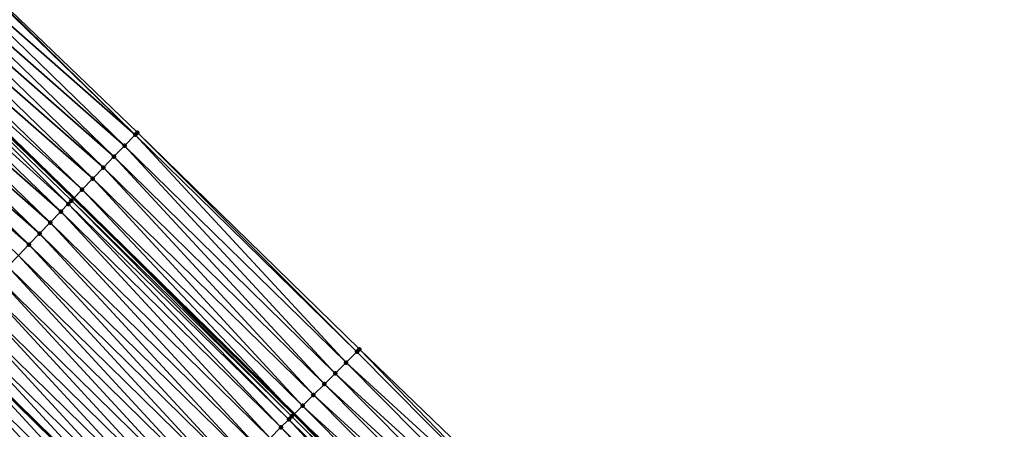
# Model space of a CAD drawing. Header units: feet. Extents: x 2017424 to 2024169, y 808042 to 818730.
# Tile 327 of 329: x 2022837 to 2022902, y 814159 to 814186. Entities that reach past the tile are written whole.
import ezdxf

# ---------------------------------------------------------------- set-up
doc = ezdxf.new("R2010")
doc.units = ezdxf.units.FT
doc.header["$MEASUREMENT"] = 0
for name, color, linetype, lineweight in [('EP_Travel Lane', 172, 'Continuous', 53), ('NB-Road Shots', 141, 'Continuous', 100), ('NB-Road X-Section', 40, 'Continuous', 13), ('STRIPING', 60, 'Continuous', 53)]:
    doc.layers.add(name, color=color, linetype=linetype, lineweight=lineweight)
doc.layers.add('I-77-MM15-17_NB-Surface-BORDER', color=7, linetype='Continuous')
doc.layers.add('I-77-MM15-17_NB-Surface-TIN', color=7, linetype='Continuous')

msp = doc.modelspace()

# ---------------------------------------------------------------- linework, layer by layer
at = {"layer": 'EP_Travel Lane'}
msp.add_polyline3d([(2022767.371049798, 814242.5469800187, 293.8088153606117), (2022782.395149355, 814229.0650125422, 294.5513637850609), (2022797.106016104, 814215.5335921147, 295.2567507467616), (2022811.817192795, 814202.0018865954, 295.950300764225), (2022826.43342328, 814188.0277218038, 296.6233001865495), (2022840.777088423, 814174.1070513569, 297.3120484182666), (2022855.192024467, 814159.9745679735, 298.0072010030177), (2022869.234222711, 814145.7480773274, 298.6593510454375), (2022883.275599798, 814131.5224186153, 299.3469830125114), (2022897.283300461, 814117.0483564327, 300.0231161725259), (2022911.13583631, 814102.6353312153, 300.6367119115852), (2022925.035677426, 814088.0969683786, 301.3041992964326), (2022938.735340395, 814073.5411112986, 301.9734336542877), (2022952.434025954, 814058.9862927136, 302.6844714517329)], dxfattribs=at)
at = {"layer": 'I-77-MM15-17_NB-Surface-BORDER', "color": 3, "linetype": 'Continuous', "lineweight": -3}
msp.add_polyline3d([(2022770.134460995, 814245.6629141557, 294.0602586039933), (2022785.345967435, 814232.2590478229, 294.7774756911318), (2022800.981203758, 814219.7266984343, 295.5252439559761), (2022815.556053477, 814206.0500160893, 296.2577892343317), (2022830.513042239, 814192.2423234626, 296.8506749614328), (2022844.928862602, 814178.3956726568, 297.5326705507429), (2022859.459820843, 814164.2149953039, 298.2418124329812), (2022873.854033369, 814150.3385323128, 298.9191525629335), (2022887.712082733, 814135.9302996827, 299.5876098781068), (2022901.618731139, 814121.2257796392, 300.2473897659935), (2022915.183509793, 814106.5361487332, 300.8601521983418), (2022929.539219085, 814092.3300218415, 301.5308495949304), (2022942.971412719, 814077.5225661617, 302.1824778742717), (2022955.937143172, 814062.2783627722, 302.8469678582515)], dxfattribs=at)
at = {"layer": 'I-77-MM15-17_NB-Surface-TIN', "color": 128, "linetype": 'Continuous', "lineweight": -3}
for points in [[(2022844.790874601, 814178.2531564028, 297.5257497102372), (2022830.446984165, 814192.1741046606, 296.8475070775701), (2022829.751450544, 814191.4556099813, 296.8098157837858)], [(2022844.790874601, 814178.2531564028, 297.5257497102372), (2022830.513042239, 814192.2423234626, 296.8506749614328), (2022830.446984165, 814192.1741046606, 296.8475070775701)], [(2022844.790874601, 814178.2531564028, 297.5257497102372), (2022844.928862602, 814178.3956726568, 297.5326705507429), (2022830.513042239, 814192.2423234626, 296.8506749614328)], [(2022844.095240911, 814177.5347588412, 297.4921833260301), (2022829.751450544, 814191.4556099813, 296.8098157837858), (2022829.055923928, 814190.7371085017, 296.771835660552)], [(2022844.095240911, 814177.5347588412, 297.4921833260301), (2022844.790874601, 814178.2531564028, 297.5257497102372), (2022829.751450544, 814191.4556099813, 296.8098157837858)], [(2022843.399618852, 814176.8163499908, 297.4581374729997), (2022829.055923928, 814190.7371085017, 296.771835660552), (2022828.360406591, 814190.018598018, 296.7334731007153)], [(2022843.399618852, 814176.8163499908, 297.4581374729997), (2022844.095240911, 814177.5347588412, 297.4921833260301), (2022829.055923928, 814190.7371085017, 296.771835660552)], [(2022842.704093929, 814176.0978468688, 297.4200875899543), (2022828.360406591, 814190.018598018, 296.7334731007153), (2022827.665191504, 814189.2997941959, 296.6826514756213)], [(2022842.704093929, 814176.0978468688, 297.4200875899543), (2022843.399618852, 814176.8163499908, 297.4581374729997), (2022828.360406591, 814190.018598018, 296.7334731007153)], [(2022842.0088357, 814175.3790849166, 297.3710443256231), (2022827.665191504, 814189.2997941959, 296.6826514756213), (2022826.969558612, 814188.5813958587, 296.6490521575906)], [(2022842.0088357, 814175.3790849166, 297.3710443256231), (2022842.704093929, 814176.0978468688, 297.4200875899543), (2022827.665191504, 814189.2997941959, 296.6826514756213)], [(2022841.313153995, 814174.6607339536, 297.3394571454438), (2022826.969558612, 814188.5813958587, 296.6490521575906), (2022826.43342328, 814188.0277218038, 296.6233001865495)], [(2022841.313153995, 814174.6607339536, 297.3394571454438), (2022842.0088357, 814175.3790849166, 297.3710443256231), (2022826.969558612, 814188.5813958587, 296.6490521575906)], [(2022840.404039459, 814173.7215006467, 297.2879885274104), (2022826.273921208, 814187.8630019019, 296.6156388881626), (2022825.578944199, 814187.1439670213, 296.5550034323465)], [(2022826.273921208, 814187.8630019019, 296.6156388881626), (2022840.777088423, 814174.1070513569, 297.3120484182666), (2022826.43342328, 814188.0277218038, 296.6233001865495)], [(2022840.617568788, 814173.9422893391, 297.3038922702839), (2022840.777088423, 814174.1070513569, 297.3120484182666), (2022826.273921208, 814187.8630019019, 296.6156388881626)], [(2022840.404039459, 814173.7215006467, 297.2879885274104), (2022840.617568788, 814173.9422893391, 297.3038922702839), (2022826.273921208, 814187.8630019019, 296.6156388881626)], [(2022841.313153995, 814174.6607339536, 297.3394571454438), (2022826.43342328, 814188.0277218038, 296.6233001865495), (2022840.777088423, 814174.1070513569, 297.3120484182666)], [(2022839.92258296, 814173.2232630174, 297.2436203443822), (2022825.578944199, 814187.1439670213, 296.5550034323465), (2022824.884062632, 814186.4248395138, 296.4904338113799)], [(2022839.92258296, 814173.2232630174, 297.2436203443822), (2022840.404039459, 814173.7215006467, 297.2879885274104), (2022825.578944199, 814187.1439670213, 296.5550034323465)], [(2022839.227796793, 814172.5040429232, 297.1751182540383), (2022824.884062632, 814186.4248395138, 296.4904338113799), (2022824.18912487, 814185.7057665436, 296.4281805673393)], [(2022839.227796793, 814172.5040429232, 297.1751182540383), (2022839.92258296, 814173.2232630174, 297.2436203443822), (2022824.884062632, 814186.4248395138, 296.4904338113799)], [(2022838.532935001, 814171.784896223, 297.1097334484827), (2022824.18912487, 814185.7057665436, 296.4281805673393), (2022823.494070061, 814184.9868071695, 296.3707521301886)], [(2022838.532935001, 814171.784896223, 297.1097334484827), (2022839.227796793, 814172.5040429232, 297.1751182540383), (2022824.18912487, 814185.7057665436, 296.4281805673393)], [(2022837.837868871, 814171.0659478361, 297.0527716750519), (2022823.494070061, 814184.9868071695, 296.3707521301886), (2022822.798951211, 814184.2679099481, 296.3159635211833)], [(2022837.837868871, 814171.0659478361, 297.0527716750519), (2022838.532935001, 814171.784896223, 297.1097334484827), (2022823.494070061, 814184.9868071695, 296.3707521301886)], [(2022837.142822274, 814170.3469804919, 296.9950047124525), (2022837.837868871, 814171.0659478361, 297.0527716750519), (2022822.798951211, 814184.2679099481, 296.3159635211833)], [(2022858.582074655, 814163.3428139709, 298.1921792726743), (2022844.790874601, 814178.2531564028, 297.5257497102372), (2022844.095240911, 814177.5347588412, 297.4921833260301)], [(2022859.291429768, 814164.04766648, 298.2321754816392), (2022844.928862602, 814178.3956726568, 297.5326705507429), (2022844.790874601, 814178.2531564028, 297.5257497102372)], [(2022858.582074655, 814163.3428139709, 298.1921792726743), (2022859.291429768, 814164.04766648, 298.2321754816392), (2022844.790874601, 814178.2531564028, 297.5257497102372)], [(2022859.291429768, 814164.04766648, 298.2321754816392), (2022859.459820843, 814164.2149953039, 298.2418124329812), (2022844.928862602, 814178.3956726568, 297.5326705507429)], [(2022857.872601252, 814162.6380808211, 298.1572841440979), (2022844.095240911, 814177.5347588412, 297.4921833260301), (2022843.399618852, 814176.8163499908, 297.4581374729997)], [(2022857.872601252, 814162.6380808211, 298.1572841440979), (2022858.582074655, 814163.3428139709, 298.1921792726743), (2022844.095240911, 814177.5347588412, 297.4921833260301)], [(2022857.163313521, 814161.9331603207, 298.1143821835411), (2022843.399618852, 814176.8163499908, 297.4581374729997), (2022842.704093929, 814176.0978468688, 297.4200875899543)], [(2022857.163313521, 814161.9331603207, 298.1143821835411), (2022857.872601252, 814162.6380808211, 298.1572841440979), (2022843.399618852, 814176.8163499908, 297.4581374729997)], [(2022856.454098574, 814161.2281663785, 298.0683415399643), (2022842.704093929, 814176.0978468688, 297.4200875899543), (2022842.0088357, 814175.3790849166, 297.3710443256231)], [(2022856.454098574, 814161.2281663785, 298.0683415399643), (2022857.163313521, 814161.9331603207, 298.1143821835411), (2022842.704093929, 814176.0978468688, 297.4200875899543)], [(2022855.744734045, 814160.5233233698, 298.0287513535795), (2022842.0088357, 814175.3790849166, 297.3710443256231), (2022841.313153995, 814174.6607339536, 297.3394571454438)], [(2022855.744734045, 814160.5233233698, 298.0287513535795), (2022856.454098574, 814161.2281663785, 298.0683415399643), (2022842.0088357, 814175.3790849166, 297.3710443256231)], [(2022841.313153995, 814174.6607339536, 297.3394571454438), (2022840.777088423, 814174.1070513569, 297.3120484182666), (2022855.192024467, 814159.9745679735, 298.0072010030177)], [(2022855.744734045, 814160.5233233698, 298.0287513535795), (2022841.313153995, 814174.6607339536, 297.3394571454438), (2022855.192024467, 814159.9745679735, 298.0072010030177)], [(2022854.326241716, 814159.1133984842, 297.9393624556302), (2022840.404039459, 814173.7215006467, 297.2879885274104), (2022839.92258296, 814173.2232630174, 297.2436203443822)], [(2022854.842252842, 814159.6270157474, 297.9874630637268), (2022840.617568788, 814173.9422893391, 297.3038922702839), (2022840.404039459, 814173.7215006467, 297.2879885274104)], [(2022854.326241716, 814159.1133984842, 297.9393624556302), (2022854.842252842, 814159.6270157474, 297.9874630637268), (2022840.404039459, 814173.7215006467, 297.2879885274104)], [(2022855.035093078, 814159.8187592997, 298.0010821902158), (2022840.777088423, 814174.1070513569, 297.3120484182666), (2022840.617568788, 814173.9422893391, 297.3038922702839)], [(2022854.842252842, 814159.6270157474, 297.9874630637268), (2022855.035093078, 814159.8187592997, 298.0010821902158), (2022840.617568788, 814173.9422893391, 297.3038922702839)], [(2022855.035093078, 814159.8187592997, 298.0010821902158), (2022855.192024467, 814159.9745679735, 298.0072010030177), (2022840.777088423, 814174.1070513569, 297.3120484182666)], [(2022853.617618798, 814158.4078071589, 297.8677913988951), (2022839.92258296, 814173.2232630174, 297.2436203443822), (2022839.227796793, 814172.5040429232, 297.1751182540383)], [(2022853.617618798, 814158.4078071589, 297.8677913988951), (2022854.326241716, 814159.1133984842, 297.9393624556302), (2022839.92258296, 814173.2232630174, 297.2436203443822)], [(2022852.908941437, 814157.7022707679, 297.798568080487), (2022839.227796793, 814172.5040429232, 297.1751182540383), (2022838.532935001, 814171.784896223, 297.1097334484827)], [(2022852.908941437, 814157.7022707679, 297.798568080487), (2022853.617618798, 814158.4078071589, 297.8677913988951), (2022839.227796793, 814172.5040429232, 297.1751182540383)], [(2022852.200078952, 814156.9969211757, 297.7373279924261), (2022838.532935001, 814171.784896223, 297.1097334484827), (2022837.837868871, 814171.0659478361, 297.0527716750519)], [(2022852.200078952, 814156.9969211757, 297.7373279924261), (2022852.908941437, 814157.7022707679, 297.798568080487), (2022838.532935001, 814171.784896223, 297.1097334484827)], [(2022851.491245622, 814156.2915421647, 297.6748306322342), (2022837.837868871, 814171.0659478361, 297.0527716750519), (2022837.142822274, 814170.3469804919, 296.9950047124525)], [(2022851.491245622, 814156.2915421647, 297.6748306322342), (2022852.200078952, 814156.9969211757, 297.7373279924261), (2022837.837868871, 814171.0659478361, 297.0527716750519)], [(2022850.78239684, 814155.5861787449, 297.6129995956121), (2022837.142822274, 814170.3469804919, 296.9950047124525), (2022836.447847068, 814169.6279438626, 296.9342949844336)], [(2022850.78239684, 814155.5861787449, 297.6129995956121), (2022851.491245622, 814156.2915421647, 297.6748306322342), (2022837.142822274, 814170.3469804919, 296.9950047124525)], [(2022850.073651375, 814154.8807110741, 297.5467131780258), (2022836.447847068, 814169.6279438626, 296.9342949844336), (2022835.752954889, 814168.9088266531, 296.8701627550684)], [(2022850.073651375, 814154.8807110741, 297.5467131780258), (2022850.78239684, 814155.5861787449, 297.6129995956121), (2022836.447847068, 814169.6279438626, 296.9342949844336)], [(2022849.365124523, 814154.1750228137, 297.4709994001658), (2022835.752954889, 814168.9088266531, 296.8701627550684), (2022835.058248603, 814168.1895290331, 296.7983678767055)], [(2022849.365124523, 814154.1750228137, 297.4709994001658), (2022850.073651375, 814154.8807110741, 297.5467131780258), (2022835.752954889, 814168.9088266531, 296.8701627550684)], [(2022848.656445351, 814153.4694882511, 297.4018542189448), (2022835.058248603, 814168.1895290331, 296.7983678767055), (2022834.363381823, 814167.4703871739, 296.7331886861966)], [(2022848.656445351, 814153.4694882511, 297.4018542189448), (2022849.365124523, 814154.1750228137, 297.4709994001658), (2022835.058248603, 814168.1895290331, 296.7983678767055)], [(2022847.947699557, 814152.7640209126, 297.3355819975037), (2022834.363381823, 814167.4703871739, 296.7331886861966), (2022833.668387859, 814166.7513687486, 296.6732521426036)], [(2022847.947699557, 814152.7640209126, 297.3355819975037), (2022848.656445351, 814153.4694882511, 297.4018542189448), (2022834.363381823, 814167.4703871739, 296.7331886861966)], [(2022847.238888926, 814152.0586189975, 297.2721057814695), (2022833.668387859, 814166.7513687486, 296.6732521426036), (2022832.973280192, 814166.0324606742, 296.6180025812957)], [(2022847.238888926, 814152.0586189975, 297.2721057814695), (2022847.947699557, 814152.7640209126, 297.3355819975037), (2022833.668387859, 814166.7513687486, 296.6732521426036)], [(2022832.973280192, 814166.0324606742, 296.6180025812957), (2022832.286276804, 814165.3216979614, 296.5585268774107), (2022846.538156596, 814151.3612469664, 297.2091466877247)], [(2022847.238888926, 814152.0586189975, 297.2721057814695), (2022832.973280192, 814166.0324606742, 296.6180025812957), (2022846.538156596, 814151.3612469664, 297.2091466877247)], [(2022845.821162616, 814150.6479211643, 297.1496833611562), (2022832.278291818, 814165.3134368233, 296.5578355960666), (2022831.583354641, 814164.5943632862, 296.4955582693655)], [(2022846.530083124, 814151.3532122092, 297.2084213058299), (2022832.286276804, 814165.3216979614, 296.5585268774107), (2022832.278291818, 814165.3134368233, 296.5578355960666)], [(2022845.821162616, 814150.6479211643, 297.1496833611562), (2022846.530083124, 814151.3532122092, 297.2084213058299), (2022832.278291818, 814165.3134368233, 296.5578355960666)], [(2022846.530083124, 814151.3532122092, 297.2084213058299), (2022846.538156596, 814151.3612469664, 297.2091466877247), (2022832.286276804, 814165.3216979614, 296.5585268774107)], [(2022845.112327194, 814149.9425442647, 297.0872762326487), (2022831.583354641, 814164.5943632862, 296.4955582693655), (2022830.88855421, 814163.8751570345, 296.4276441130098)], [(2022845.112327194, 814149.9425442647, 297.0872762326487), (2022845.821162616, 814150.6479211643, 297.1496833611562), (2022831.583354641, 814164.5943632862, 296.4955582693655)], [(2022873.362121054, 814149.849725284, 298.8910477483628), (2022859.291429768, 814164.04766648, 298.2321754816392), (2022858.582074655, 814163.3428139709, 298.1921792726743)], [(2022873.362121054, 814149.849725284, 298.8910477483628), (2022859.459820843, 814164.2149953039, 298.2418124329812), (2022859.291429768, 814164.04766648, 298.2321754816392)], [(2022873.362121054, 814149.849725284, 298.8910477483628), (2022873.854033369, 814150.3385323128, 298.9191525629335), (2022859.459820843, 814164.2149953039, 298.2418124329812)], [(2022844.403615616, 814149.2370424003, 297.019528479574), (2022830.88855421, 814163.8751570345, 296.4276441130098), (2022830.193826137, 814163.1558805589, 296.3567473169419)], [(2022844.403615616, 814149.2370424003, 297.019528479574), (2022845.112327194, 814149.9425442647, 297.0872762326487), (2022830.88855421, 814163.8751570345, 296.4276441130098)], [(2022872.652738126, 814149.1449008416, 298.8522510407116), (2022858.582074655, 814163.3428139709, 298.1921792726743), (2022857.872601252, 814162.6380808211, 298.1572841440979)], [(2022872.652738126, 814149.1449008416, 298.8522510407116), (2022873.362121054, 814149.849725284, 298.8910477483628), (2022858.582074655, 814163.3428139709, 298.1921792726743)], [(2022843.694932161, 814148.5315121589, 296.9505679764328), (2022830.193826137, 814163.1558805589, 296.3567473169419), (2022829.499131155, 814162.4365719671, 296.2844864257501)], [(2022843.694932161, 814148.5315121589, 296.9505679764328), (2022844.403615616, 814149.2370424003, 297.019528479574), (2022830.193826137, 814163.1558805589, 296.3567473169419)], [(2022842.986200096, 814147.8260309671, 296.883703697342), (2022829.499131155, 814162.4365719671, 296.2844864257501), (2022828.80429674, 814161.7173986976, 296.2179731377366)], [(2022842.986200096, 814147.8260309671, 296.883703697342), (2022843.694932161, 814148.5315121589, 296.9505679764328), (2022829.499131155, 814162.4365719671, 296.2844864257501)], [(2022871.943314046, 814148.4401179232, 298.8152289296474), (2022857.872601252, 814162.6380808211, 298.1572841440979), (2022857.163313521, 814161.9331603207, 298.1143821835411)], [(2022871.943314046, 814148.4401179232, 298.8152289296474), (2022872.652738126, 814149.1449008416, 298.8522510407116), (2022857.872601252, 814162.6380808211, 298.1572841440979)], [(2022842.27737823, 814147.1206403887, 296.8207119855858), (2022828.80429674, 814161.7173986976, 296.2179731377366), (2022828.109347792, 814160.9983365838, 296.1561810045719)], [(2022842.27737823, 814147.1206403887, 296.8207119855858), (2022842.986200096, 814147.8260309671, 296.883703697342), (2022828.80429674, 814161.7173986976, 296.2179731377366)], [(2022871.233960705, 814147.7352636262, 298.7751563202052), (2022857.163313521, 814161.9331603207, 298.1143821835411), (2022856.454098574, 814161.2281663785, 298.0683415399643)], [(2022871.233960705, 814147.7352636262, 298.7751563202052), (2022871.943314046, 814148.4401179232, 298.8152289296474), (2022857.163313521, 814161.9331603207, 298.1143821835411)], [(2022841.568601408, 814146.415204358, 296.7557777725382), (2022828.109347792, 814160.9983365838, 296.1561810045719), (2022827.414584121, 814160.2790946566, 296.0867515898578)], [(2022841.568601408, 814146.415204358, 296.7557777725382), (2022842.27737823, 814147.1206403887, 296.8207119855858), (2022828.109347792, 814160.9983365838, 296.1561810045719)], [(2022870.524538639, 814147.0304786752, 298.7380473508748), (2022856.454098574, 814161.2281663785, 298.0683415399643), (2022855.744734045, 814160.5233233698, 298.0287513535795)], [(2022870.524538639, 814147.0304786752, 298.7380473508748), (2022871.233960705, 814147.7352636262, 298.7751563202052), (2022856.454098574, 814161.2281663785, 298.0683415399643)], [(2022840.859998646, 814145.7095926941, 296.6833374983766), (2022827.414584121, 814160.2790946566, 296.0867515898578), (2022826.719962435, 814159.5597149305, 296.0114693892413)], [(2022840.859998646, 814145.7095926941, 296.6833374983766), (2022841.568601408, 814146.415204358, 296.7557777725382), (2022827.414584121, 814160.2790946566, 296.0867515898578)], [(2022869.815173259, 814146.3256365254, 298.6984938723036), (2022855.744734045, 814160.5233233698, 298.0287513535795), (2022855.192024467, 814159.9745679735, 298.0072010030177)], [(2022869.815173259, 814146.3256365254, 298.6984938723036), (2022870.524538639, 814147.0304786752, 298.7380473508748), (2022855.744734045, 814160.5233233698, 298.0287513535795)], [(2022840.151407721, 814145.003969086, 296.6103867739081), (2022826.719962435, 814159.5597149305, 296.0114693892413), (2022826.025317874, 814158.8403574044, 295.9371301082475)], [(2022840.151407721, 814145.003969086, 296.6103867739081), (2022840.859998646, 814145.7095926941, 296.6833374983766), (2022826.719962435, 814159.5597149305, 296.0114693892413)], [(2022868.39711521, 814144.9152734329, 298.5903772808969), (2022854.842252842, 814159.6270157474, 297.9874630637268), (2022854.326241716, 814159.1133984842, 297.9393624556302)], [(2022869.105998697, 814145.6206018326, 298.6507116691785), (2022855.035093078, 814159.8187592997, 298.0010821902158), (2022854.842252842, 814159.6270157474, 297.9874630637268)], [(2022868.39711521, 814144.9152734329, 298.5903772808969), (2022869.105998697, 814145.6206018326, 298.6507116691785), (2022854.842252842, 814159.6270157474, 297.9874630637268)], [(2022855.035093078, 814159.8187592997, 298.0010821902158), (2022869.234222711, 814145.7480773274, 298.6593510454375), (2022855.192024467, 814159.9745679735, 298.0072010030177)], [(2022869.105998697, 814145.6206018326, 298.6507116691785), (2022869.234222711, 814145.7480773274, 298.6593510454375), (2022855.035093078, 814159.8187592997, 298.0010821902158)], [(2022869.815173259, 814146.3256365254, 298.6984938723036), (2022855.192024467, 814159.9745679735, 298.0072010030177), (2022869.234222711, 814145.7480773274, 298.6593510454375)], [(2022868.011307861, 814144.5315480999, 298.5607136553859), (2022854.326241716, 814159.1133984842, 297.9393624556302), (2022853.617618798, 814158.4078071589, 297.8677913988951)], [(2022868.011307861, 814144.5315480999, 298.5607136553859), (2022868.39711521, 814144.9152734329, 298.5903772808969), (2022854.326241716, 814159.1133984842, 297.9393624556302)]]:
    msp.add_3dface(points, dxfattribs=at)
at = {"layer": 'NB-Road Shots', "lineweight": 100}
for p in [(2022844.790874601, 814178.2531564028, 297.5257497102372), (2022844.928862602, 814178.3956726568, 297.5326705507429), (2022844.095240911, 814177.5347588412, 297.4921833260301), (2022843.399618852, 814176.8163499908, 297.4581374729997), (2022842.704093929, 814176.0978468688, 297.4200875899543), (2022842.0088357, 814175.3790849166, 297.3710443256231), (2022841.313153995, 814174.6607339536, 297.3394571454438), (2022840.404039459, 814173.7215006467, 297.2879885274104), (2022840.617568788, 814173.9422893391, 297.3038922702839), (2022839.92258296, 814173.2232630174, 297.2436203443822), (2022839.227796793, 814172.5040429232, 297.1751182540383), (2022838.532935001, 814171.784896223, 297.1097334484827), (2022837.837868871, 814171.0659478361, 297.0527716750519), (2022859.291429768, 814164.04766648, 298.2321754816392), (2022859.459820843, 814164.2149953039, 298.2418124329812), (2022858.582074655, 814163.3428139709, 298.1921792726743), (2022857.872601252, 814162.6380808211, 298.1572841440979), (2022857.163313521, 814161.9331603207, 298.1143821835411), (2022856.454098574, 814161.2281663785, 298.0683415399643), (2022855.744734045, 814160.5233233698, 298.0287513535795), (2022854.842252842, 814159.6270157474, 297.9874630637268), (2022855.035093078, 814159.8187592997, 298.0010821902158), (2022854.326241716, 814159.1133984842, 297.9393624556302)]:
    msp.add_point(p, dxfattribs=at)
at = {"layer": 'NB-Road X-Section', "extrusion": (0.7171975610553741, -0.6960503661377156, 0.03378677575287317), "elevation": 884080.3316337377, "flags": 128}
msp.add_lwpolyline([(1993066.626685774, -29589.58500390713), (1993066.428313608, -29589.59192870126), (1993065.428313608, -29589.62551426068), (1993064.428313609, -29589.65957956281), (1993063.428313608, -29589.69765118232), (1993062.428313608, -29589.74672246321), (1993061.428313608, -29589.77832768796), (1993060.428313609, -29589.81391287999), (1993060.121161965, -29589.82982570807), (1993059.428313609, -29589.87421923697), (1993058.428313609, -29589.94276045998), (1993057.428313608, -29590.00818261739), (1993056.428313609, -29590.06517693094), (1993055.428313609, -29590.12297689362), (1993054.428313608, -29590.18372130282), (1993053.428313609, -29590.24789016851), (1993052.428313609, -29590.31972606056), (1993051.428313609, -29590.38494248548), (1993050.428313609, -29590.44491326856), (1993049.428313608, -29590.50019439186), (1993048.428313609, -29590.56039574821), (1993047.428313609, -29590.6227086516), (1993046.428313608, -29590.69066160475), (1993045.428313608, -29590.7615989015), (1993044.428313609, -29590.8339010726), (1993043.428313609, -29590.90045235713), (1993042.428313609, -29590.96227978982), (1993041.428313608, -29591.03174886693), (1993040.428313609, -29591.10707407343), (1993039.428313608, -29591.18145582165), (1993038.428313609, -29591.25321777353), (1993037.428313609, -29591.32691824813), (1993036.428313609, -29591.40874543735), (1993035.969542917, -29591.4490673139), (1993035.428313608, -29591.50946542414)], dxfattribs=at)
at = {"layer": 'NB-Road X-Section', "extrusion": (0.7035349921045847, -0.7098974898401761, 0.03292520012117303), "elevation": 845189.1012222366, "flags": 128}
msp.add_lwpolyline([(2009905.600790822, -27544.71271594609), (2009905.36340003, -27544.72235812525), (2009904.36340003, -27544.76237603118), (2009903.36340003, -27544.7972900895), (2009902.36340003, -27544.84021532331), (2009901.36340003, -27544.88628094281), (2009900.36340003, -27544.9258926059), (2009899.36340003, -27544.95357677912), (2009899.09145749, -27544.96720329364), (2009898.36340003, -27545.01532999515), (2009897.36340003, -27545.08693987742), (2009896.36340003, -27545.15620074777), (2009895.36340003, -27545.21747405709), (2009894.36340003, -27545.28000532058), (2009893.36340003, -27545.34186989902), (2009892.36340003, -27545.40819227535), (2009891.36340003, -27545.48394712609), (2009890.36340003, -27545.55312981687), (2009889.36340003, -27545.61943798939), (2009888.36340003, -27545.68294863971), (2009887.36340003, -27545.74666766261), (2009886.36340003, -27545.80543747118), (2009885.36340003, -27545.86787845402), (2009884.36340003, -27545.93566295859), (2009883.36340003, -27546.00466087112), (2009882.36340003, -27546.07156142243), (2009881.36340003, -27546.13458730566), (2009880.36340003, -27546.19955674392), (2009879.36340003, -27546.27203631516), (2009878.36340003, -27546.34502661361), (2009877.36340003, -27546.41432257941), (2009876.36340003, -27546.48496552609), (2009875.36340003, -27546.56352310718), (2009874.736314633, -27546.61980990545), (2009874.36340003, -27546.66187476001)], dxfattribs=at)
at = {"layer": 'STRIPING'}
msp.add_polyline3d([(2022759.407718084, 814233.5674202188, 293.0773944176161), (2022774.237687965, 814220.2279356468, 293.7877521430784), (2022788.893873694, 814206.637512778, 294.4924974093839), (2022803.549962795, 814193.0471795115, 295.2009468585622), (2022817.942402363, 814179.2425715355, 295.8784061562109), (2022832.286276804, 814165.3216979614, 296.5585268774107), (2022846.538156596, 814151.3612469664, 297.2091466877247), (2022860.608899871, 814137.1632971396, 297.8667220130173), (2022874.679184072, 814122.9658105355, 298.5440944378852), (2022888.566589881, 814108.6324429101, 299.2147792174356), (2022902.417308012, 814094.2213089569, 299.9053717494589), (2022916.208846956, 814079.7880295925, 300.5978666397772), (2022929.880389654, 814065.2064046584, 301.2798748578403)], dxfattribs=at)

doc.saveas('drawing.dxf')
